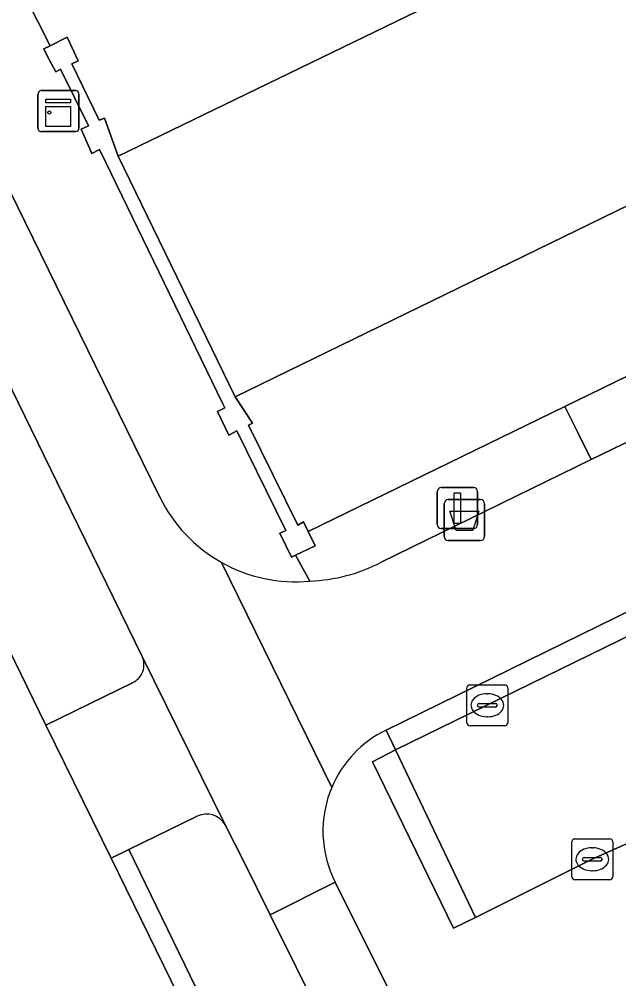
# Model space of a CAD drawing. Extents: x 160455 to 162082, y 388339 to 389736.
# Drawn here: x 161018.27 to 161032.93, y 388768.82 to 388792.27 of the extents above; entities that cross this region are included whole.
import ezdxf

# ---------------------------------------------------------------- set-up
doc = ezdxf.new("R2010")
doc.units = 0
for name, color, linetype in [('IMGEO_Afvalbak', 7, 'Continuous'), ('IMGEO_Berm_groen', 7, 'Continuous'), ('IMGEO_Fietspad_gesloten', 7, 'Continuous'), ('IMGEO_Fietspad_open', 7, 'Continuous'), ('IMGEO_Groenvoorziening', 7, 'Continuous'), ('IMGEO_Haag', 7, 'Continuous'), ('IMGEO_Kast', 7, 'Continuous'), ('IMGEO_Kolk', 7, 'Continuous'), ('IMGEO_Lichtmast', 7, 'Continuous'), ('IMGEO_Muur', 7, 'Continuous'), ('IMGEO_Oever', 7, 'Continuous'), ('IMGEO_Rijbaan_lokaal_gesloten', 7, 'Continuous'), ('IMGEO_Rijbaan_lokaal_open', 7, 'Continuous'), ('IMGEO_Verkeerseiland_open', 7, 'Continuous'), ('IMGEO_Voetpad_open', 7, 'Continuous'), ('IMGEO_Waterloop', 7, 'Continuous')]:
    doc.layers.add(name, color=color, linetype=linetype)

msp = doc.modelspace()

# ---------------------------------------------------------------- linework, layer by layer
at = {"layer": 'IMGEO_Afvalbak'}
for p, q in [((161028.661, 388779.627), (161028.661, 388780.427)), ((161028.661, 388780.427), (161028.661, 388779.627)), ((161028.761, 388780.527), (161029.551, 388780.527)), ((161029.551, 388780.527), (161028.761, 388780.527)), ((161029.651, 388780.427), (161029.651, 388779.627)), ((161029.651, 388779.627), (161029.651, 388780.427)), ((161029.551, 388779.527), (161028.761, 388779.527)), ((161028.761, 388779.527), (161029.551, 388779.527))]:
    msp.add_line(p, q, dxfattribs=at)
msp.add_lwpolyline([(161028.804, 388780.241), (161029.508, 388780.241), (161029.359, 388779.771), (161028.953, 388779.771), (161028.804, 388780.241)], dxfattribs=at)
for centre, start, end in [((161028.761, 388780.427), 90, 180), ((161028.761, 388780.427), 90, 180), ((161029.551, 388780.427), 0, 90), ((161029.551, 388780.427), 360, 90), ((161028.761, 388779.627), 180, 270), ((161028.761, 388779.627), 180, 270), ((161029.551, 388779.627), 270, 0), ((161029.551, 388779.627), 270, 0)]:
    msp.add_arc(centre, 0.1, start, end, dxfattribs=at)
at = {"layer": 'IMGEO_Berm_groen'}
for points in [[(161032.258, 388781.507), (161031.928, 388782.163), (161031.609, 388782.799), (161025.336, 388779.747), (161025.509, 388779.4), (161025.027, 388779.167), (161025.375, 388778.538)], [(161027.12, 388778.997), (161032.258, 388781.507)]]:
    msp.add_lwpolyline(points, dxfattribs=at)
msp.add_arc((161025.233, 388782.624), 4.089, 271.9893, 297.4849, dxfattribs=at)
at = {"layer": 'IMGEO_Fietspad_gesloten'}
for points in [[(161145.643, 388832.943), (161218.307, 388868.529), (161216.855, 388871.693), (161215.708, 388871.145), (161212.675, 388869.73), (161150.663, 388839.341), (161081.251, 388805.232), (161079.266, 388804.288), (161032.258, 388781.507), (161027.12, 388778.997)], [(161021.707, 388780.587), (161021.087, 388781.853), (161018.227, 388787.693), (161016.943, 388790.314), (161000, 388824.949), (160994.813, 388835.553), (160994.337, 388836.526), (160982.346, 388861.167), (160980.503, 388860.271), (160992.497, 388835.627), (160992.974, 388834.647), (161000, 388820.255), (161015.023, 388789.483), (161016.354, 388786.762), (161019.198, 388780.947), (161021.279, 388776.693), (161023.304, 388772.58), (161023.771, 388771.668), (161024.41, 388770.383), (161025.995, 388771.182)], [(161027.242, 388774.896), (161145.643, 388832.943)], [(161025.914, 388773.496), (161023.221, 388778.99)], [(161023.221, 388778.99), (161025.914, 388773.496)], [(161040.176, 388742.759), (161036.563, 388750), (161030.427, 388762.298), (161025.995, 388771.182), (161024.41, 388770.383), (161028.835, 388761.48), (161031.304, 388756.511), (161034.547, 388750), (161038.83, 388741.4)]]:
    msp.add_lwpolyline(points, dxfattribs=at)
for centre, radius, start, end in [((161025.018, 388782.21), 3.687, 206.1092, 240.8343), ((161025.023, 388782.22), 3.699, 240.8411, 275.4566), ((161025.233, 388782.624), 4.089, 271.9893, 297.4849), ((161028.447, 388772.423), 2.751, 115.9825, 157.0412), ((161028.446, 388772.426), 2.749, 157.0991, 206.9105)]:
    msp.add_arc(centre, radius, start, end, dxfattribs=at)
at = {"layer": 'IMGEO_Fietspad_open'}
for points in [[(161023.304, 388772.58), (161021.279, 388776.693)], [(161021.04, 388776.054), (161018.921, 388775.016), (161020.52, 388771.766), (161020.948, 388771.974), (161022.625, 388772.791)]]:
    msp.add_lwpolyline(points, dxfattribs=at)
for centre, radius, start, end in [((161020.84, 388776.493), 0.482, 294.4503, 24.5359), ((161022.854, 388772.328), 0.516, 29.1893, 116.2853)]:
    msp.add_arc(centre, radius, start, end, dxfattribs=at)
at = {"layer": 'IMGEO_Groenvoorziening'}
msp.add_lwpolyline([(161056.682, 388811.679), (161020.347, 388793.91), (161018.431, 388792.796), (161019.03, 388791.619), (161019.442, 388791.827), (161019.713, 388791.246), (161019.561, 388791.177), (161020.225, 388789.796), (161020.358, 388789.846), (161020.689, 388788.917), (161065.935, 388810.828)], dxfattribs=at)
msp.add_lwpolyline([(161079.266, 388804.288), (161078.925, 388804.933), (161078.571, 388805.645), (161031.609, 388782.799), (161031.928, 388782.163), (161032.258, 388781.507)], close=True, dxfattribs=at)
at = {"layer": 'IMGEO_Haag'}
msp.add_lwpolyline([(161079.266, 388804.288), (161078.925, 388804.933), (161078.571, 388805.645), (161031.609, 388782.799), (161031.928, 388782.163), (161032.258, 388781.507)], close=True, dxfattribs=at)
at = {"layer": 'IMGEO_Kast'}
for p, q in [((161018.73, 388789.596), (161018.73, 388790.437)), ((161018.73, 388790.437), (161018.73, 388789.596)), ((161018.805, 388790.521), (161019.646, 388790.521)), ((161019.646, 388790.521), (161018.805, 388790.521)), ((161019.73, 388790.446), (161019.73, 388789.605)), ((161019.73, 388789.605), (161019.73, 388790.446)), ((161019.655, 388789.521), (161018.814, 388789.521)), ((161018.814, 388789.521), (161019.655, 388789.521))]:
    msp.add_line(p, q, dxfattribs=at)
for points in [[(161018.925, 388790.311), (161019.525, 388790.311), (161019.525, 388790.226), (161018.925, 388790.226), (161018.925, 388790.311)], [(161018.925, 388790.136), (161019.525, 388790.136), (161019.525, 388789.647), (161018.925, 388789.647), (161018.925, 388790.136)]]:
    msp.add_lwpolyline(points, dxfattribs=at)
msp.add_circle((161019.009, 388789.985), 0.0377, dxfattribs=at)
for centre, start, end in [((161018.808, 388790.443), 92.4484, 184.2845), ((161018.808, 388790.443), 92.4484, 184.2845), ((161019.652, 388790.443), 2.4484, 94.2845), ((161019.652, 388790.443), 2.4484, 94.2845), ((161018.808, 388789.599), 182.4484, 274.2845), ((161018.808, 388789.599), 182.4484, 274.2845), ((161019.652, 388789.599), 272.4484, 4.2845), ((161019.652, 388789.599), 272.4484, 4.2845)]:
    msp.add_arc(centre, 0.0779, start, end, dxfattribs=at)
at = {"layer": 'IMGEO_Kolk'}
for p, q in [((161029.217, 388775.076), (161029.217, 388775.928)), ((161029.292, 388776.002), (161030.144, 388776.002)), ((161030.218, 388775.928), (161030.218, 388775.076)), ((161029.705, 388775.782), (161029.73, 388775.782)), ((161029.476, 388775.496), (161029.476, 388775.508)), ((161029.914, 388775.459), (161029.516, 388775.459)), ((161029.519, 388775.545), (161029.917, 388775.545)), ((161029.96, 388775.508), (161029.96, 388775.496)), ((161029.728, 388775.222), (161029.703, 388775.222)), ((161030.144, 388775.002), (161029.292, 388775.002)), ((161031.782, 388771.313), (161031.782, 388772.165)), ((161031.857, 388772.239), (161032.709, 388772.239)), ((161032.783, 388772.165), (161032.783, 388771.313)), ((161032.27, 388772.019), (161032.295, 388772.019)), ((161032.041, 388771.733), (161032.041, 388771.745)), ((161032.479, 388771.696), (161032.081, 388771.696)), ((161032.084, 388771.782), (161032.482, 388771.782)), ((161032.525, 388771.745), (161032.525, 388771.733)), ((161032.293, 388771.459), (161032.268, 388771.459)), ((161032.709, 388771.239), (161031.857, 388771.239))]:
    msp.add_line(p, q, dxfattribs=at)
for points in [[(161029.217, 388775.076), (161029.217, 388775.928)], [(161029.292, 388776.002), (161030.144, 388776.002)], [(161030.218, 388775.928), (161030.218, 388775.076)], [(161030.144, 388775.002), (161029.292, 388775.002)], [(161031.782, 388771.313), (161031.782, 388772.165)], [(161031.857, 388772.239), (161032.709, 388772.239)], [(161032.783, 388772.165), (161032.783, 388771.313)], [(161032.709, 388771.239), (161031.857, 388771.239)]]:
    msp.add_lwpolyline(points, dxfattribs=at)
for centre, radius, start, end in [((161029.294, 388775.926), 0.0765, 91.552, 178.448), ((161029.294, 388775.926), 0.0765, 91.552, 178.448), ((161030.142, 388775.926), 0.0765, 1.552, 88.448), ((161030.142, 388775.926), 0.0765, 1.552, 88.448), ((161029.516, 388775.505), 0.0403, 85.8775, 175.7526), ((161029.513, 388775.495), 0.0366, 178.938, 274.7102), ((161029.917, 388775.502), 0.043, 264.8664, 352.4533), ((161029.921, 388775.507), 0.0386, 1.7309, 96.639), ((161029.294, 388775.078), 0.0765, 181.552, 268.448), ((161029.294, 388775.078), 0.0765, 181.552, 268.448), ((161030.142, 388775.078), 0.0765, 271.552, 358.448), ((161030.142, 388775.078), 0.0765, 271.552, 358.448), ((161031.859, 388772.163), 0.0765, 91.552, 178.448), ((161031.859, 388772.163), 0.0765, 91.552, 178.448), ((161032.707, 388772.163), 0.0765, 1.552, 88.448), ((161032.707, 388772.163), 0.0765, 1.552, 88.448), ((161032.081, 388771.742), 0.0403, 85.8775, 175.7526), ((161032.078, 388771.732), 0.0366, 178.938, 274.7102), ((161032.482, 388771.739), 0.043, 264.8664, 352.4533), ((161032.486, 388771.744), 0.0386, 1.7309, 96.639), ((161031.859, 388771.315), 0.0765, 181.552, 268.448), ((161031.859, 388771.315), 0.0765, 181.552, 268.448), ((161032.707, 388771.315), 0.0765, 271.552, 358.448), ((161032.707, 388771.315), 0.0765, 271.552, 358.448)]:
    msp.add_arc(centre, radius, start, end, dxfattribs=at)
for centre, major_axis, ratio, start_param, end_param in [((161029.704, 388775.502), (-0.387, 0.002), 0.722429, 4.712389, 7.853982), ((161029.729, 388775.502), (-0.39, 0.002), 0.717154, 1.570796, 4.712389), ((161032.269, 388771.739), (-0.387, 0.002), 0.722429, 4.712389, 7.853982), ((161032.294, 388771.739), (-0.39, 0.002), 0.717154, 1.570796, 4.712389)]:
    msp.add_ellipse(centre, major_axis=major_axis, ratio=ratio, start_param=start_param, end_param=end_param, dxfattribs=at)
at = {"layer": 'IMGEO_Lichtmast'}
for p, q in [((161028.59, 388780.819), (161029.38, 388780.819)), ((161029.38, 388780.819), (161028.59, 388780.819)), ((161028.49, 388779.919), (161028.49, 388780.719)), ((161028.49, 388780.719), (161028.49, 388779.919)), ((161029.48, 388780.719), (161029.48, 388779.919)), ((161029.48, 388779.919), (161029.48, 388780.719)), ((161029.38, 388779.819), (161028.59, 388779.819)), ((161028.59, 388779.819), (161029.38, 388779.819))]:
    msp.add_line(p, q, dxfattribs=at)
msp.add_lwpolyline([(161028.91, 388780.694), (161029.06, 388780.694), (161029.06, 388779.944), (161028.91, 388779.944), (161028.91, 388780.694)], dxfattribs=at)
for centre, start, end in [((161028.59, 388780.719), 90, 180), ((161028.59, 388780.719), 90, 180), ((161029.38, 388780.719), 0, 90), ((161029.38, 388780.719), 360, 90), ((161028.59, 388779.919), 180, 270), ((161028.59, 388779.919), 180, 270), ((161029.38, 388779.919), 270, 0), ((161029.38, 388779.919), 270, 0)]:
    msp.add_arc(centre, 0.1, start, end, dxfattribs=at)
at = {"layer": 'IMGEO_Muur'}
msp.add_lwpolyline([(161020.689, 388788.917), (161020.358, 388789.846), (161020.225, 388789.796), (161019.561, 388791.177), (161019.713, 388791.246), (161019.442, 388791.827), (161019.03, 388791.619), (161018.869, 388791.538), (161018.957, 388791.372), (161019.164, 388790.979), (161019.278, 388791.041), (161019.961, 388789.661), (161019.784, 388789.575), (161020.05, 388788.986), (161020.236, 388789.079), (161020.387, 388788.767), (161023.243, 388782.887), (161023.299, 388782.773), (161023.119, 388782.682), (161023.397, 388782.105), (161023.593, 388782.204), (161024.791, 388779.773), (161024.643, 388779.704), (161024.926, 388779.118), (161025.027, 388779.167), (161025.509, 388779.4), (161025.336, 388779.747), (161025.219, 388779.982), (161025.08, 388779.904), (161023.881, 388782.347), (161023.976, 388782.399), (161023.553, 388783.036)], close=True, dxfattribs=at)
at = {"layer": 'IMGEO_Oever'}
msp.add_lwpolyline([(161212.132, 388870.817), (161215.13, 388874.642), (161214.331, 388876.285), (161203.521, 388870.721), (161077.309, 388809.227), (161070.115, 388805.722), (161023.553, 388783.036), (161023.976, 388782.399), (161023.881, 388782.347), (161025.08, 388779.904), (161025.219, 388779.982), (161025.336, 388779.747), (161031.609, 388782.799), (161078.571, 388805.645), (161080.564, 388806.614), (161150.141, 388840.461)], close=True, dxfattribs=at)
at = {"layer": 'IMGEO_Rijbaan_lokaal_gesloten'}
for points in [[(161027.472, 388774.414), (161029.43, 388770.317), (161032.279, 388771.74), (161033.284, 388772.189), (161049.243, 388780.002), (161065.667, 388788.03), (161078.226, 388794.162), (161082.062, 388796.093), (161082.194, 388796.16), (161080.252, 388800.209)], [(161017.389, 388778.145), (161011.542, 388775.192), (161013.067, 388772.028), (161014.665, 388768.774), (161016.503, 388765.03), (161018.304, 388761.361), (161024.183, 388764.27), (161020.52, 388771.766), (161018.921, 388775.016)]]:
    msp.add_lwpolyline(points, close=True, dxfattribs=at)
at = {"layer": 'IMGEO_Rijbaan_lokaal_open'}
msp.add_lwpolyline([(161027.472, 388774.414), (161026.913, 388774.123), (161028.886, 388770.055), (161029.43, 388770.317)], close=True, dxfattribs=at)
at = {"layer": 'IMGEO_Verkeerseiland_open'}
for points in [[(161027.242, 388774.896), (161027.472, 388774.414), (161080.252, 388800.209), (161094.935, 388807.394), (161145.947, 388832.322), (161161.331, 388839.874), (161181.749, 388849.825), (161201.051, 388859.288), (161217.631, 388867.4), (161218.804, 388867.981), (161218.307, 388868.529), (161145.643, 388832.943)], [(161025.287, 388761.998), (161025.701, 388762.199), (161020.948, 388771.974), (161020.52, 388771.766), (161024.183, 388764.27)]]:
    msp.add_lwpolyline(points, close=True, dxfattribs=at)
for points in [[(161019.198, 388780.947), (161016.354, 388786.762), (161015.023, 388789.483), (161014.267, 388789.092), (161015.615, 388786.395), (161016.791, 388784.041)], [(161021.279, 388776.693), (161019.198, 388780.947)], [(161016.399, 388780.205), (161016.451, 388780.099), (161016.543, 388779.921), (161016.639, 388779.72), (161017.389, 388778.145), (161018.921, 388775.016), (161021.04, 388776.054)], [(161022.625, 388772.791), (161020.948, 388771.974), (161025.701, 388762.199), (161025.287, 388761.998), (161028.021, 388756.368), (161028.594, 388755.226), (161029.042, 388755.448), (161031.454, 388750.581), (161031.008, 388750.36), (161031.186, 388750), (161033.14, 388746.079), (161036.051, 388740.284), (161036.458, 388739.377), (161036.519, 388739.215), (161036.623, 388738.938)], [(161038.83, 388741.4), (161034.547, 388750), (161031.304, 388756.511), (161028.835, 388761.48), (161024.41, 388770.383), (161023.771, 388771.668), (161023.304, 388772.58)]]:
    msp.add_lwpolyline(points, dxfattribs=at)
for centre, radius, start, end in [((161020.84, 388776.493), 0.482, 294.4503, 24.5359), ((161022.854, 388772.328), 0.516, 29.1893, 116.2853)]:
    msp.add_arc(centre, radius, start, end, dxfattribs=at)
at = {"layer": 'IMGEO_Voetpad_open'}
for points in [[(161010.338, 388814.21), (161008.468, 388813.304), (161004.588, 388821.247), (161006.449, 388822.157), (161000, 388835.333), (160998.917, 388837.546), (160994.813, 388835.553), (161000, 388824.949), (161016.943, 388790.314), (161018.227, 388787.693), (161021.087, 388781.853), (161021.707, 388780.587)], [(161025.375, 388778.538), (161025.027, 388779.167), (161024.926, 388779.118), (161024.643, 388779.704), (161024.791, 388779.773), (161023.593, 388782.204), (161023.397, 388782.105), (161023.119, 388782.682), (161023.299, 388782.773), (161023.243, 388782.887), (161020.387, 388788.767), (161020.236, 388789.079), (161020.05, 388788.986), (161019.784, 388789.575), (161019.961, 388789.661), (161019.278, 388791.041), (161019.164, 388790.979), (161018.957, 388791.372), (161018.869, 388791.538), (161019.03, 388791.619), (161018.431, 388792.796)], [(161034.425, 388764.353), (161036.106, 388765.188), (161036.506, 388765.387), (161035.634, 388767.369), (161033.284, 388772.189), (161032.279, 388771.74), (161029.43, 388770.317), (161028.886, 388770.055), (161026.913, 388774.123), (161027.472, 388774.414), (161027.242, 388774.896)], [(161025.995, 388771.182), (161030.427, 388762.298), (161036.563, 388750), (161040.176, 388742.759)]]:
    msp.add_lwpolyline(points, dxfattribs=at)
for centre, radius, start, end in [((161025.018, 388782.21), 3.687, 206.1092, 240.8343), ((161025.023, 388782.22), 3.699, 240.8411, 275.4566), ((161028.447, 388772.423), 2.751, 115.9825, 157.0412), ((161028.446, 388772.426), 2.749, 157.0991, 206.9105)]:
    msp.add_arc(centre, radius, start, end, dxfattribs=at)
at = {"layer": 'IMGEO_Waterloop'}
msp.add_lwpolyline([(161065.935, 388810.828), (161020.689, 388788.917), (161023.553, 388783.036), (161070.115, 388805.722)], dxfattribs=at)

doc.saveas('drawing.dxf')
